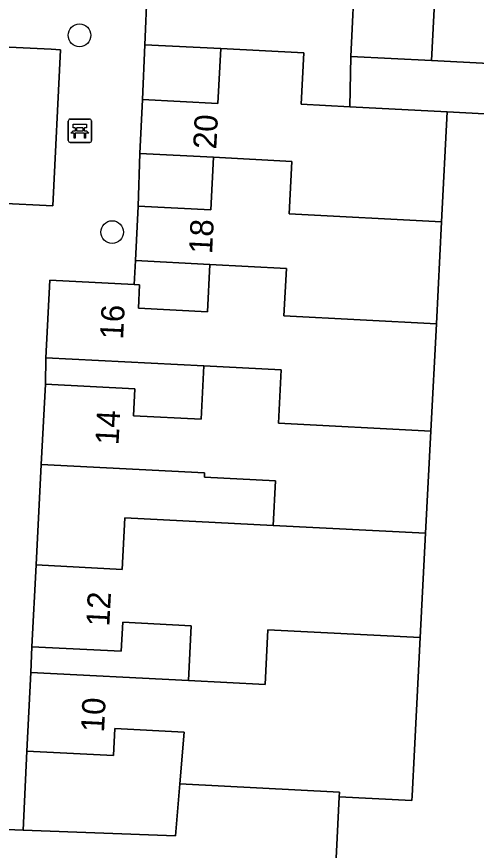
# Model space of a CAD drawing. Extents: x 162989 to 165008, y 383432 to 384338.
# Drawn here: x 164403.62 to 164423.42, y 383804.12 to 383840 of the extents above; entities that cross this region are included whole.
import ezdxf

# ---------------------------------------------------------------- set-up
doc = ezdxf.new("R2010")
doc.units = 0
for name, color, linetype in [('IMGEO_Bank', 7, 'Continuous'), ('IMGEO_Boom', 7, 'Continuous'), ('IMGEO_Erf', 7, 'Continuous'), ('IMGEO_Pand', 7, 'Continuous'), ('IMGEO_Pand_nummerreeks', 7, 'Continuous'), ('IMGEO_Terreindeel_gesloten', 7, 'Continuous'), ('IMGEO_Voetpad_open', 7, 'Continuous')]:
    doc.layers.add(name, color=color, linetype=linetype)

msp = doc.modelspace()

# ---------------------------------------------------------------- linework, layer by layer
at = {"layer": 'IMGEO_Bank'}
for p, q in [((164405.919, 383835.594), (164406.76, 383835.594)), ((164406.76, 383835.594), (164405.919, 383835.594)), ((164405.844, 383834.669), (164405.844, 383835.51)), ((164405.844, 383835.51), (164405.844, 383834.669)), ((164406.844, 383835.519), (164406.844, 383834.678)), ((164406.844, 383834.678), (164406.844, 383835.519)), ((164406.541, 383834.992), (164406.148, 383834.992)), ((164406.153, 383835.1), (164406.153, 383835.206)), ((164406.197, 383835.206), (164406.197, 383835.1)), ((164406.485, 383835.212), (164406.203, 383835.212)), ((164406.203, 383835.094), (164406.485, 383835.094)), ((164406.491, 383835.1), (164406.491, 383835.206)), ((164406.535, 383835.206), (164406.535, 383835.1)), ((164406.769, 383834.594), (164405.928, 383834.594)), ((164405.928, 383834.594), (164406.769, 383834.594))]:
    msp.add_line(p, q, dxfattribs=at)
for points in [[(164406.147, 383835.212), (164406.061, 383835.212), (164406.061, 383835.373), (164406.624, 383835.373), (164406.624, 383835.212), (164406.541, 383835.212)], [(164406.091, 383834.992), (164405.949, 383834.992), (164406.061, 383835.094), (164406.147, 383835.094)], [(164406.141, 383834.985), (164406.141, 383834.778), (164406.098, 383834.778), (164406.098, 383834.985)], [(164406.541, 383835.094), (164406.624, 383835.094), (164406.736, 383834.992), (164406.597, 383834.992)], [(164406.591, 383834.985), (164406.591, 383834.778), (164406.547, 383834.778), (164406.547, 383834.985)]]:
    msp.add_lwpolyline(points, dxfattribs=at)
for centre, radius, start, end in [((164405.922, 383835.516), 0.0779, 92.4484, 184.2845), ((164405.922, 383835.516), 0.0779, 92.4484, 184.2845), ((164406.766, 383835.516), 0.0779, 2.4484, 94.2845), ((164406.766, 383835.516), 0.0779, 2.4484, 94.2845), ((164406.091, 383834.985), 0.00671, 2.8957, 87.1043), ((164406.148, 383834.985), 0.00671, 92.8957, 177.1043), ((164406.146, 383835.205), 0.00671, 2.8957, 87.1043), ((164406.146, 383835.101), 0.00671, 272.8957, 357.1043), ((164406.203, 383835.205), 0.00671, 92.8957, 177.1043), ((164406.203, 383835.101), 0.00671, 182.8957, 267.1043), ((164406.485, 383835.205), 0.00671, 2.8957, 87.1043), ((164406.485, 383835.101), 0.00671, 272.8957, 357.1043), ((164406.542, 383835.205), 0.00671, 92.8957, 177.1043), ((164406.542, 383835.101), 0.00671, 182.8957, 267.1043), ((164406.54, 383834.985), 0.00671, 2.8957, 87.1043), ((164406.597, 383834.985), 0.00671, 92.8957, 177.1043), ((164405.922, 383834.672), 0.0779, 182.4484, 274.2845), ((164405.922, 383834.672), 0.0779, 182.4484, 274.2845), ((164406.766, 383834.672), 0.0779, 272.4484, 4.2845), ((164406.766, 383834.672), 0.0779, 272.4484, 4.2845)]:
    msp.add_arc(centre, radius, start, end, dxfattribs=at)
at = {"layer": 'IMGEO_Boom'}
for centre in [(164406.327, 383839.201), (164407.735, 383830.731)]:
    msp.add_circle(centre, 0.489, dxfattribs=at)
at = {"layer": 'IMGEO_Erf'}
for points in [[(164421.684, 383842.002), (164421.492, 383838.115), (164437.134, 383837.295), (164437.324, 383841.136)], [(164428.858, 383835.551), (164422.167, 383835.909), (164421.923, 383831.166), (164421.699, 383826.786), (164421.461, 383822.164), (164421.235, 383817.766), (164421.005, 383813.284), (164420.757, 383808.447), (164420.655, 383806.463), (164420.645, 383806.27), (164417.517, 383806.43), (164417.291, 383802.025), (164417.045, 383797.236), (164413.811, 383797.402), (164413.707, 383795.376), (164413.607, 383793.429), (164416.853, 383793.262), (164416.605, 383788.423), (164416.356, 383783.582), (164419.161, 383783.441), (164421.706, 383783.313), (164425.399, 383783.128)]]:
    msp.add_lwpolyline(points, dxfattribs=at)
for points in [[(164409.043, 383836.434), (164412.287, 383836.267), (164412.409, 383838.63), (164409.143, 383838.785)], [(164408.858, 383831.853), (164411.989, 383831.692), (164412.105, 383833.95), (164408.924, 383834.114)], [(164408.685, 383828.479), (164408.918, 383828.467), (164408.866, 383827.453), (164411.841, 383827.3), (164411.946, 383829.335), (164408.737, 383829.502)], [(164404.857, 383824.179), (164408.715, 383823.981), (164408.656, 383822.826), (164411.566, 383822.676), (164411.684, 383824.975), (164404.879, 383825.326)], [(164404.462, 383816.403), (164408.162, 383816.213), (164408.276, 383818.433), (164414.668, 383818.105), (164414.767, 383820.026), (164411.705, 383820.183), (164411.715, 383820.371), (164404.68, 383820.732)], [(164404.231, 383811.78), (164411.021, 383811.432), (164411.142, 383813.785), (164408.187, 383813.937), (164408.123, 383812.69), (164404.281, 383812.887)], [(164403.899, 383804.996), (164410.455, 383804.746), (164410.648, 383806.978), (164410.841, 383809.211), (164407.853, 383809.364), (164407.794, 383808.2), (164404.057, 383808.392)]]:
    msp.add_lwpolyline(points, close=True, dxfattribs=at)
at = {"layer": 'IMGEO_Pand'}
for points in [[(164421.492, 383838.115), (164421.684, 383842.002), (164418.197, 383842.174), (164418.006, 383838.287)], [(164412.105, 383833.95), (164415.474, 383833.775), (164415.358, 383831.512), (164421.923, 383831.166), (164422.167, 383835.909), (164417.963, 383836.125), (164415.87, 383836.232), (164415.983, 383838.446), (164412.409, 383838.63), (164412.287, 383836.267), (164409.043, 383836.434), (164408.924, 383834.114)], [(164412.105, 383833.95), (164411.989, 383831.692), (164408.858, 383831.853), (164408.737, 383829.502), (164411.946, 383829.335), (164415.237, 383829.166), (164415.133, 383827.128), (164421.699, 383826.786), (164421.923, 383831.166), (164415.358, 383831.512), (164415.474, 383833.775)], [(164411.684, 383824.975), (164415.014, 383824.804), (164414.895, 383822.503), (164421.461, 383822.164), (164421.699, 383826.786), (164415.133, 383827.128), (164415.237, 383829.166), (164411.946, 383829.335), (164411.841, 383827.3), (164408.866, 383827.453), (164408.918, 383828.467), (164408.685, 383828.479), (164405.05, 383828.666), (164404.879, 383825.326)], [(164414.668, 383818.105), (164421.235, 383817.766), (164421.461, 383822.164), (164414.895, 383822.503), (164415.014, 383824.804), (164411.684, 383824.975), (164411.566, 383822.676), (164408.656, 383822.826), (164408.715, 383823.981), (164404.857, 383824.179), (164404.68, 383820.732), (164411.715, 383820.371), (164411.705, 383820.183), (164414.767, 383820.026)], [(164414.668, 383818.105), (164408.276, 383818.433), (164408.162, 383816.213), (164404.462, 383816.403), (164404.281, 383812.887), (164408.123, 383812.69), (164408.187, 383813.937), (164411.142, 383813.785), (164411.021, 383811.432), (164414.318, 383811.26), (164414.439, 383813.617), (164421.005, 383813.284), (164421.235, 383817.766)], [(164421.005, 383813.284), (164414.439, 383813.617), (164414.318, 383811.26), (164411.021, 383811.432), (164404.231, 383811.78), (164404.057, 383808.392), (164407.794, 383808.2), (164407.853, 383809.364), (164410.841, 383809.211), (164410.648, 383806.978), (164417.527, 383806.624), (164417.517, 383806.43), (164420.645, 383806.27), (164420.655, 383806.463), (164420.757, 383808.447)], [(164417.517, 383806.43), (164417.527, 383806.624), (164410.648, 383806.978), (164410.455, 383804.746), (164403.899, 383804.996), (164400.633, 383805.121), (164400.462, 383801.79), (164404.254, 383801.595), (164404.311, 383802.696), (164407.313, 383802.542), (164407.197, 383800.283), (164410.592, 383800.113), (164410.707, 383802.365), (164417.291, 383802.025)]]:
    msp.add_lwpolyline(points, close=True, dxfattribs=at)
at = {"layer": 'IMGEO_Terreindeel_gesloten'}
msp.add_lwpolyline([(164405.516, 383838.579), (164405.101, 383838.599), (164399.047, 383838.899), (164398.673, 383838.917), (164397.997, 383838.951), (164397.679, 383832.235), (164398.234, 383832.208), (164405.184, 383831.864)], close=True, dxfattribs=at)
at = {"layer": 'IMGEO_Voetpad_open'}
for points in [[(164418.683, 383851.42), (164419.167, 383861.224), (164419.66, 383868.171), (164417.191, 383868.197), (164416.53, 383855.142), (164416.092, 383855.201), (164416.057, 383854.153), (164416.468, 383854.102), (164416.228, 383849.794), (164413.957, 383849.928), (164413.428, 383840.984), (164409.245, 383841.192), (164409.143, 383838.785), (164412.409, 383838.63), (164415.983, 383838.446), (164415.87, 383836.232), (164417.963, 383836.125), (164418.006, 383838.287), (164418.197, 383842.174)], [(164405.184, 383831.864), (164398.234, 383832.208), (164397.679, 383832.235), (164397.997, 383838.951), (164398.673, 383838.917), (164399.047, 383838.899), (164405.101, 383838.599), (164405.516, 383838.579)]]:
    msp.add_lwpolyline(points, close=True, dxfattribs=at)
for points in [[(164400.462, 383801.79), (164400.633, 383805.121), (164403.899, 383804.996), (164404.057, 383808.392), (164404.231, 383811.78), (164404.281, 383812.887), (164404.462, 383816.403), (164404.68, 383820.732), (164404.857, 383824.179), (164404.879, 383825.326), (164405.05, 383828.666), (164408.685, 383828.479), (164408.737, 383829.502), (164408.858, 383831.853), (164408.924, 383834.114), (164409.043, 383836.434), (164409.143, 383838.785), (164409.245, 383841.192)], [(164437.134, 383837.295), (164421.492, 383838.115), (164418.006, 383838.287), (164417.963, 383836.125), (164422.167, 383835.909), (164428.858, 383835.551)]]:
    msp.add_lwpolyline(points, dxfattribs=at)

# ---------------------------------------------------------------- texts
at = {"layer": 'IMGEO_Pand_nummerreeks'}
for s, rotation, p in [('20', 87.0637, (164412.217, 383834.283)), ('18', 87.0537, (164412.036, 383829.777)), ('16', 87.0692, (164408.203, 383826.094)), ('14', 87.0605, (164408.007, 383821.553)), ('12', 87.0531, (164407.61, 383813.739)), ('10', 87.0609, (164407.382, 383809.186))]:
    msp.add_text(s, height=1, rotation=rotation, dxfattribs=at).set_placement(p)

doc.saveas('drawing.dxf')
